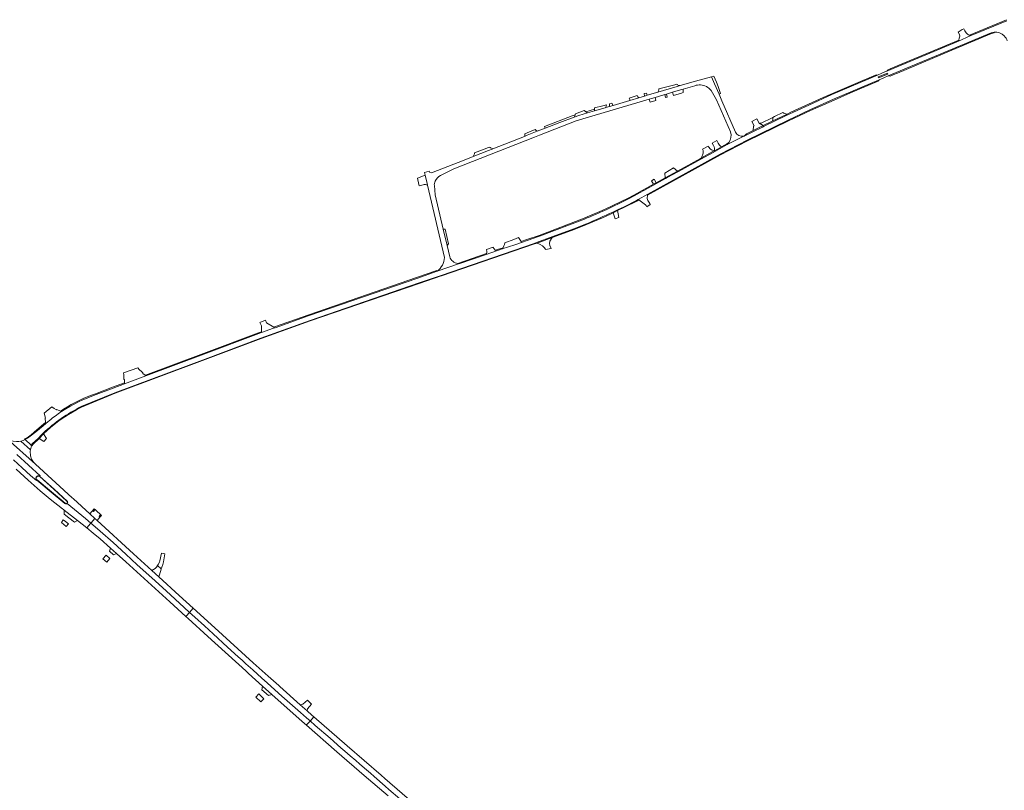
# Model space of a CAD drawing. Header units: metres. Extents: x 166325 to 190320, y 381923 to 404576.
# Tile 852 of 1056: x 175581 to 176187, y 399412 to 399886. Entities that reach past the tile are written whole.
import ezdxf

# ---------------------------------------------------------------- set-up
doc = ezdxf.new("R2010")
doc.units = ezdxf.units.M
for name, color, linetype, lineweight in [('B-WE-VH-VERHARDING_ASFALT-GV', 8, 'Continuous', 18), ('B-WE-VH-VERHARDING_BETON-GV', 8, 'Continuous', 18), ('B-WE-VH-VERHARDING_BETONSTRAATSTEEN-GV', 8, 'Continuous', 18), ('B-WE-VH-VERHARDING_FUNDERING_ZAND-GV', 8, 'Continuous', 18), ('B-WE-VH-VERHARDING_STRAATBAKSTEEN-GV', 8, 'Continuous', 18)]:
    doc.layers.add(name, color=color, linetype=linetype, lineweight=lineweight)

msp = doc.modelspace()

# ---------------------------------------------------------------- linework, layer by layer
at = {"layer": 'B-WE-VH-VERHARDING_ASFALT-GV', "flags": 128}
for points in [[(176188.398, 399885.208), (176167.971, 399876.8), (176166.189, 399875.992), (176165.724, 399875.781), (176158.577, 399872.54), (176114.519, 399854.088), (176114.45, 399854.059), (176111.586, 399852.846), (176108.898, 399851.708), (176080.672, 399839.71), (176066.582, 399833.33), (176052.222, 399826.66), (176039.244, 399820.303), (176038.18, 399819.782), (176032.282, 399816.894), (176031.294, 399816.41), (176026.782, 399814.2), (176026.688, 399814.18), (176016.462, 399809.031), (176016.372, 399808.95), (176007.775, 399804.199), (176000.312, 399800.074), (175986.908, 399792.667), (175986.181, 399792.265), (175979.626, 399788.643), (175978.57, 399788.059), (175959.302, 399777.41), (175955.766, 399775.598)], [(176188.398, 399885.208), (176167.971, 399876.8), (176166.189, 399875.992), (176165.724, 399875.781), (176158.577, 399872.54), (176114.519, 399854.088), (176114.45, 399854.059), (176111.586, 399852.846), (176108.898, 399851.708), (176080.672, 399839.71), (176066.582, 399833.33), (176052.222, 399826.66), (176039.244, 399820.303), (176038.18, 399819.782), (176032.282, 399816.894), (176031.294, 399816.41), (176026.782, 399814.2), (176026.688, 399814.18), (176016.462, 399809.031), (176016.372, 399808.95), (176007.775, 399804.199), (176000.312, 399800.074), (175986.908, 399792.667), (175986.181, 399792.265), (175979.626, 399788.643), (175978.57, 399788.059), (175959.302, 399777.41), (175955.766, 399775.598)], [(175946.116, 399767.433), (175948.978, 399768.79), (175953.096, 399770.797), (175960.61, 399774.59), (175961.8, 399775.248), (175967.564, 399778.433), (176012.131, 399803.06), (176028.652, 399811.79), (176053.491, 399823.82), (176067.312, 399830.28), (176081.86, 399836.83), (176109.914, 399848.872), (176112.765, 399850.071), (176115.508, 399851.224), (176178.831, 399877.75), (176180.506, 399878.114)], [(175946.116, 399767.433), (175948.978, 399768.79), (175953.096, 399770.797), (175960.61, 399774.59), (175961.8, 399775.248), (175967.564, 399778.433), (176012.131, 399803.06), (176028.652, 399811.79), (176053.491, 399823.82), (176067.312, 399830.28), (176081.86, 399836.83), (176109.914, 399848.872), (176112.765, 399850.071), (176115.508, 399851.224), (176178.831, 399877.75), (176180.506, 399878.114)], [(176021.482, 399816.668), (176013.24, 399835.806), (176011.43, 399840.009), (176008.728, 399846.284), (176006.863, 399850.614), (176006.822, 399850.71), (175996.87, 399848.04), (175987.496, 399845.274), (175985.606, 399844.716), (175973.893, 399841.26), (175967.274, 399839.307), (175965.503, 399838.785), (175962.02, 399837.757), (175956.502, 399836.129), (175946.324, 399833.126), (175944.106, 399832.472), (175941.83, 399831.801), (175941.413, 399831.678), (175934.81, 399829.73), (175930.553, 399828.474), (175925.252, 399826.91), (175922.363, 399825.85), (175913.452, 399822.58), (175904.558, 399819.079), (175899.663, 399817.153), (175893.535, 399814.741), (175891.78, 399814.05), (175872.445, 399806.44), (175871.879, 399806.217), (175869.652, 399805.34), (175860.165, 399801.606), (175854.821, 399799.502), (175834.67, 399791.57), (175833.601, 399791.89), (175833.301, 399792.66), (175830.391, 399791.77), (175830.773, 399790.137)], [(176021.482, 399816.668), (176013.24, 399835.806), (176011.43, 399840.009), (176008.728, 399846.284), (176006.863, 399850.614), (176006.822, 399850.71), (175996.87, 399848.04), (175987.496, 399845.274), (175985.606, 399844.716), (175973.893, 399841.26), (175967.274, 399839.307), (175965.503, 399838.785), (175962.02, 399837.757), (175956.502, 399836.129), (175946.324, 399833.126), (175944.106, 399832.472), (175941.83, 399831.801), (175941.413, 399831.678), (175934.81, 399829.73), (175930.553, 399828.474), (175925.252, 399826.91), (175922.363, 399825.85), (175913.452, 399822.58), (175904.558, 399819.079), (175899.663, 399817.153), (175893.535, 399814.741), (175891.78, 399814.05), (175872.445, 399806.44), (175871.879, 399806.217), (175869.652, 399805.34), (175860.165, 399801.606), (175854.821, 399799.502), (175834.67, 399791.57), (175833.601, 399791.89), (175833.301, 399792.66), (175830.391, 399791.77), (175830.773, 399790.137)], [(175840.232, 399789.87), (175848.281, 399794.11), (175898.013, 399813.583), (175901.081, 399814.784), (175919.841, 399822.13), (175923.552, 399823.5), (175927.671, 399824.8), (175968.518, 399836.912), (175969.818, 399837.297), (175972.116, 399837.978), (175976.928, 399839.405), (175978.038, 399839.734), (175979.148, 399840.063), (175982.738, 399841.127), (175987.711, 399842.602), (175989.3, 399843.073), (175996.541, 399845.22)], [(175840.232, 399789.87), (175848.281, 399794.11), (175898.013, 399813.583), (175901.081, 399814.784), (175919.841, 399822.13), (175923.552, 399823.5), (175927.671, 399824.8), (175968.518, 399836.912), (175969.818, 399837.297), (175972.116, 399837.978), (175976.928, 399839.405), (175978.038, 399839.734), (175979.148, 399840.063), (175982.738, 399841.127), (175987.711, 399842.602), (175989.3, 399843.073), (175996.541, 399845.22)], [(176006.55, 399842.24), (176009.812, 399836.45), (176018.501, 399816.757)], [(176006.55, 399842.24), (176009.812, 399836.45), (176018.501, 399816.757)], [(176017.471, 399810.168), (176016.462, 399809.031), (176026.688, 399814.18)], [(176017.471, 399810.168), (176016.462, 399809.031), (176026.688, 399814.18)], [(175830.773, 399790.137), (175831.958, 399785.07), (175832.197, 399784.048), (175842.612, 399739.51)], [(175830.773, 399790.137), (175831.958, 399785.07), (175832.197, 399784.048), (175842.612, 399739.51)], [(175845.881, 399740.04), (175844.258, 399746.943), (175841.889, 399757.018), (175836.951, 399778.02), (175836.399, 399783.867), (175836.371, 399784.161), (175836.464, 399784.981), (175836.657, 399785.784), (175836.922, 399786.497)], [(175845.881, 399740.04), (175844.258, 399746.943), (175841.889, 399757.018), (175836.951, 399778.02), (175836.399, 399783.867), (175836.371, 399784.161), (175836.464, 399784.981), (175836.657, 399785.784), (175836.922, 399786.497)], [(175619.276, 399647.787), (175640.002, 399656.37), (175695.4, 399677.03), (175729.802, 399689.95), (175759.971, 399700.81), (175827.002, 399723.91), (175840.569, 399728.559), (175897.732, 399748.15), (175899.111, 399748.661), (175909.307, 399752.438), (175922.241, 399757.23), (175929.841, 399760.3)], [(175928.701, 399763.17), (175901.072, 399752.63), (175893.411, 399750.016), (175890.019, 399748.858), (175885.824, 399747.426), (175878.173, 399744.815), (175876.411, 399744.214), (175874.661, 399743.617), (175868.161, 399741.399), (175852.11, 399735.921), (175851.958, 399735.903), (175838.144, 399731.07), (175825.611, 399726.63), (175759.412, 399703.83), (175738.426, 399696.316), (175737.576, 399696.012), (175730.13, 399693.347), (175728.491, 399692.76), (175694.651, 399680.03), (175658.963, 399666.704), (175645.876, 399661.817), (175638.84, 399659.19), (175628.54, 399655.21)], [(175928.701, 399763.17), (175901.072, 399752.63), (175893.411, 399750.016), (175890.019, 399748.858), (175885.824, 399747.426), (175878.173, 399744.815), (175876.411, 399744.214), (175874.661, 399743.617), (175868.161, 399741.399), (175852.11, 399735.921), (175851.958, 399735.903), (175838.144, 399731.07), (175825.611, 399726.63), (175759.412, 399703.83), (175738.426, 399696.316), (175737.576, 399696.012), (175730.13, 399693.347), (175728.491, 399692.76), (175694.651, 399680.03), (175658.963, 399666.704), (175645.876, 399661.817), (175638.84, 399659.19), (175628.54, 399655.21)], [(175838.144, 399731.07), (175851.958, 399735.903), (175850.868, 399735.894)], [(175838.144, 399731.07), (175851.958, 399735.903), (175850.868, 399735.894)], [(175607.221, 399644.767), (175605.963, 399643.923)], [(175598.843, 399638.551), (175597.435, 399637.333), (175595.846, 399635.958), (175592.415, 399633.066), (175588.802, 399630.265), (175586.237, 399628.365), (175584.8, 399627.555)], [(175598.843, 399638.551), (175597.435, 399637.333), (175595.846, 399635.958), (175592.415, 399633.066), (175588.802, 399630.265), (175586.237, 399628.365), (175584.8, 399627.555)], [(175584.8, 399627.555), (175588.613, 399624.064), (175589.424, 399625.121), (175592.956, 399628.508), (175594.412, 399629.985), (175595.898, 399631.43)], [(175584.8, 399627.555), (175588.613, 399624.064), (175589.424, 399625.121), (175592.956, 399628.508), (175594.412, 399629.985), (175595.898, 399631.43)], [(175579.652, 399618.331), (175594.073, 399605.189), (175593.845, 399604.915), (175602.631, 399596.968), (175610.612, 399589.71), (175610.845, 399589.416), (175610.961, 399589.035), (175610.877, 399588.6), (175610.691, 399588.294), (175621.916, 399578.929), (175625.189, 399576.088), (175625.558, 399576.513), (175627.462, 399578.701), (175627.702, 399578.976), (175624.56, 399581.942), (175614.606, 399591.033), (175614.359, 399591.258), (175613.817, 399591.752), (175591.247, 399612.326), (175573.823, 399628.053)], [(175579.652, 399618.331), (175594.073, 399605.189), (175593.845, 399604.915), (175602.631, 399596.968), (175610.612, 399589.71), (175610.845, 399589.416), (175610.961, 399589.035), (175610.877, 399588.6), (175610.691, 399588.294), (175621.916, 399578.929), (175625.189, 399576.088), (175625.558, 399576.513), (175627.462, 399578.701), (175627.702, 399578.976), (175624.56, 399581.942), (175614.606, 399591.033), (175614.359, 399591.258), (175613.817, 399591.752), (175591.247, 399612.326), (175573.823, 399628.053)], [(175577.662, 399615.009), (175583.07, 399610.092), (175588.195, 399605.517), (175591.834, 399602.325), (175592.003, 399602.603), (175591.732, 399602.891), (175591.553, 399603.212), (175591.456, 399603.59), (175591.43, 399603.967), (175591.573, 399604.392), (175591.774, 399604.708), (175592.077, 399605.006), (175592.398, 399605.162), (175592.811, 399605.257), (175593.184, 399605.239), (175593.536, 399605.132), (175593.845, 399604.915), (175594.073, 399605.189), (175579.652, 399618.331)], [(175577.662, 399615.009), (175583.07, 399610.092), (175588.195, 399605.517), (175591.834, 399602.325), (175592.003, 399602.603), (175591.732, 399602.891), (175591.553, 399603.212), (175591.456, 399603.59), (175591.43, 399603.967), (175591.573, 399604.392), (175591.774, 399604.708), (175592.077, 399605.006), (175592.398, 399605.162), (175592.811, 399605.257), (175593.184, 399605.239), (175593.536, 399605.132), (175593.845, 399604.915), (175594.073, 399605.189), (175579.652, 399618.331)], [(175579.273, 399609.255), (175586.713, 399602.542), (175594.117, 399595.981), (175600.191, 399590.965), (175607.736, 399585.026), (175608.313, 399584.571), (175608.555, 399584.381), (175608.877, 399584.128), (175617.015, 399577.732), (175622.718, 399573.25), (175622.907, 399573.467), (175624.807, 399575.65), (175625.189, 399576.088), (175621.916, 399578.929), (175610.691, 399588.294), (175610.359, 399588.062), (175609.998, 399587.96), (175609.562, 399588.035), (175609.26, 399588.224), (175600.847, 399595.249), (175592.003, 399602.603), (175591.834, 399602.325), (175588.195, 399605.517), (175583.07, 399610.092), (175577.662, 399615.009)], [(175579.273, 399609.255), (175586.713, 399602.542), (175594.117, 399595.981), (175600.191, 399590.965), (175607.736, 399585.026), (175608.313, 399584.571), (175608.555, 399584.381), (175608.877, 399584.128), (175617.015, 399577.732), (175622.718, 399573.25), (175622.907, 399573.467), (175624.807, 399575.65), (175625.189, 399576.088), (175621.916, 399578.929), (175610.691, 399588.294), (175610.359, 399588.062), (175609.998, 399587.96), (175609.562, 399588.035), (175609.26, 399588.224), (175600.847, 399595.249), (175592.003, 399602.603), (175591.834, 399602.325), (175588.195, 399605.517), (175583.07, 399610.092), (175577.662, 399615.009)], [(175837.941, 399391.354), (175805.963, 399419.126), (175803.634, 399421.152), (175782.74, 399439.258), (175762.311, 399457.039), (175762.07, 399456.766), (175760.154, 399454.595), (175760.048, 399454.475), (175763.181, 399451.744), (175772.248, 399443.81), (175778.92, 399438.017), (175781.367, 399435.872), (175784.625, 399433.023), (175788.019, 399430.137), (175790.368, 399428.05), (175793.518, 399425.332), (175797.115, 399422.267), (175799.404, 399420.239), (175806.191, 399414.371), (175808.402, 399412.401), (175815.094, 399406.608)], [(175837.941, 399391.354), (175805.963, 399419.126), (175803.634, 399421.152), (175782.74, 399439.258), (175762.311, 399457.039), (175762.07, 399456.766), (175760.154, 399454.595), (175760.048, 399454.475), (175763.181, 399451.744), (175772.248, 399443.81), (175778.92, 399438.017), (175781.367, 399435.872), (175784.625, 399433.023), (175788.019, 399430.137), (175790.368, 399428.05), (175793.518, 399425.332), (175797.115, 399422.267), (175799.404, 399420.239), (175806.191, 399414.371), (175808.402, 399412.401), (175815.094, 399406.608)], [(175815.094, 399406.608), (175808.402, 399412.401), (175806.191, 399414.371), (175799.404, 399420.239), (175797.115, 399422.267), (175793.518, 399425.332), (175790.368, 399428.05), (175788.019, 399430.137), (175784.625, 399433.023), (175781.367, 399435.872), (175778.92, 399438.017), (175772.248, 399443.81), (175763.181, 399451.744), (175760.048, 399454.475), (175759.945, 399454.357), (175758.048, 399452.209), (175757.782, 399451.907), (175776.465, 399435.572), (175793.325, 399420.997), (175807.92, 399408.381)], [(175815.094, 399406.608), (175808.402, 399412.401), (175806.191, 399414.371), (175799.404, 399420.239), (175797.115, 399422.267), (175793.518, 399425.332), (175790.368, 399428.05), (175788.019, 399430.137), (175784.625, 399433.023), (175781.367, 399435.872), (175778.92, 399438.017), (175772.248, 399443.81), (175763.181, 399451.744), (175760.048, 399454.475), (175759.945, 399454.357), (175758.048, 399452.209), (175757.782, 399451.907), (175776.465, 399435.572), (175793.325, 399420.997), (175807.92, 399408.381)]]:
    msp.add_lwpolyline(points, dxfattribs=at)
for points in [[(176165.561, 399876.177), (176165.393, 399876.241), (176164.802, 399876.522), (176164.249, 399876.872), (176163.742, 399877.287), (176163.291, 399877.761), (176162.9, 399878.287), (176162.576, 399878.856), (176162.324, 399879.46), (176162.223, 399879.785), (176162.004, 399880.2), (176160.881, 399879.68), (176158.479, 399878.217), (176159.252, 399876.707), (176159.4, 399875.575), (176159.132, 399874.457), (176158.795, 399873.295), (176158.577, 399872.54), (176165.724, 399875.781), (176166.189, 399875.992)], [(176165.561, 399876.177), (176165.393, 399876.241), (176164.802, 399876.522), (176164.249, 399876.872), (176163.742, 399877.287), (176163.291, 399877.761), (176162.9, 399878.287), (176162.576, 399878.856), (176162.324, 399879.46), (176162.223, 399879.785), (176162.004, 399880.2), (176160.881, 399879.68), (176158.479, 399878.217), (176159.252, 399876.707), (176159.4, 399875.575), (176159.132, 399874.457), (176158.795, 399873.295), (176158.577, 399872.54), (176165.724, 399875.781), (176166.189, 399875.992)], [(176115.152, 399852.349), (176109.541, 399850.041), (176109.323, 399850.604), (176114.9, 399852.936)], [(176115.152, 399852.349), (176109.541, 399850.041), (176109.323, 399850.604), (176114.9, 399852.936)], [(175582.07, 399626.609), (175580.842, 399626.424), (175580.058, 399626.391), (175579.501, 399626.368), (175577.391, 399626.577), (175575.282, 399627.112), (175573.823, 399628.053), (175591.247, 399612.326), (175589.912, 399613.622), (175588.716, 399615.491), (175588.124, 399617.577), (175587.931, 399620.333), (175588.141, 399621.164)], [(175582.07, 399626.609), (175580.842, 399626.424), (175580.058, 399626.391), (175579.501, 399626.368), (175577.391, 399626.577), (175575.282, 399627.112), (175573.823, 399628.053), (175591.247, 399612.326), (175589.912, 399613.622), (175588.716, 399615.491), (175588.124, 399617.577), (175587.931, 399620.333), (175588.141, 399621.164)], [(175584.8, 399627.555), (175583.601, 399627.006), (175582.191, 399626.627), (175582.07, 399626.609), (175588.141, 399621.164), (175588.772, 399623.659), (175588.521, 399623.944), (175588.613, 399624.064)], [(175584.8, 399627.555), (175583.601, 399627.006), (175582.191, 399626.627), (175582.07, 399626.609), (175588.141, 399621.164), (175588.772, 399623.659), (175588.521, 399623.944), (175588.613, 399624.064)], [(175629.001, 399577.749), (175627.702, 399578.976), (175627.462, 399578.701), (175625.558, 399576.513), (175625.189, 399576.088), (175626.396, 399575.041), (175630.992, 399571.101), (175638.842, 399564.155), (175646.639, 399557.008), (175653.783, 399550.505), (175662.603, 399542.432), (175671.444, 399534.41), (175682.614, 399524.241), (175685.878, 399521.252), (175685.985, 399521.371), (175687.944, 399523.535), (175688.19, 399523.807), (175679.482, 399531.699), (175667.021, 399543.134), (175662.725, 399547.088), (175651.444, 399557.185)], [(175629.001, 399577.749), (175627.702, 399578.976), (175627.462, 399578.701), (175625.558, 399576.513), (175625.189, 399576.088), (175626.396, 399575.041), (175630.992, 399571.101), (175638.842, 399564.155), (175646.639, 399557.008), (175653.783, 399550.505), (175662.603, 399542.432), (175671.444, 399534.41), (175682.614, 399524.241), (175685.878, 399521.252), (175685.985, 399521.371), (175687.944, 399523.535), (175688.19, 399523.807), (175679.482, 399531.699), (175667.021, 399543.134), (175662.725, 399547.088), (175651.444, 399557.185)], [(175625.189, 399576.088), (175624.807, 399575.65), (175622.907, 399573.467), (175622.718, 399573.25), (175622.768, 399573.211), (175626.626, 399570.031), (175630.895, 399566.461), (175637.219, 399560.815), (175641.074, 399557.42), (175646.618, 399552.386), (175673.723, 399527.801), (175683.644, 399518.785), (175683.837, 399518.998), (175685.773, 399521.137), (175685.878, 399521.252), (175682.614, 399524.241), (175671.444, 399534.41), (175662.603, 399542.432), (175653.783, 399550.505), (175646.639, 399557.008), (175638.842, 399564.155), (175630.992, 399571.101), (175626.396, 399575.041)], [(175625.189, 399576.088), (175624.807, 399575.65), (175622.907, 399573.467), (175622.718, 399573.25), (175622.768, 399573.211), (175626.626, 399570.031), (175630.895, 399566.461), (175637.219, 399560.815), (175641.074, 399557.42), (175646.618, 399552.386), (175673.723, 399527.801), (175683.644, 399518.785), (175683.837, 399518.998), (175685.773, 399521.137), (175685.878, 399521.252), (175682.614, 399524.241), (175671.444, 399534.41), (175662.603, 399542.432), (175653.783, 399550.505), (175646.639, 399557.008), (175638.842, 399564.155), (175630.992, 399571.101), (175626.396, 399575.041)], [(175688.19, 399523.807), (175687.944, 399523.535), (175685.985, 399521.371), (175685.878, 399521.252), (175689.189, 399518.22), (175695.072, 399512.913), (175700.344, 399508.035), (175709.307, 399499.92), (175715.783, 399493.989), (175718.212, 399491.784), (175720.561, 399489.638), (175724.708, 399485.872), (175730.354, 399480.799), (175733.631, 399477.834), (175736.02, 399475.649), (175742.615, 399469.756), (175754.144, 399459.612), (175757.875, 399456.368), (175760.048, 399454.475), (175760.154, 399454.595), (175762.07, 399456.766), (175762.311, 399457.039), (175761.128, 399458.069), (175758.222, 399460.658), (175753.961, 399464.454), (175741.456, 399475.596), (175740.782, 399476.196), (175734.232, 399482.062), (175725.101, 399490.24), (175701.49, 399511.754)], [(175688.19, 399523.807), (175687.944, 399523.535), (175685.985, 399521.371), (175685.878, 399521.252), (175689.189, 399518.22), (175695.072, 399512.913), (175700.344, 399508.035), (175709.307, 399499.92), (175715.783, 399493.989), (175718.212, 399491.784), (175720.561, 399489.638), (175724.708, 399485.872), (175730.354, 399480.799), (175733.631, 399477.834), (175736.02, 399475.649), (175742.615, 399469.756), (175754.144, 399459.612), (175757.875, 399456.368), (175760.048, 399454.475), (175760.154, 399454.595), (175762.07, 399456.766), (175762.311, 399457.039), (175761.128, 399458.069), (175758.222, 399460.658), (175753.961, 399464.454), (175741.456, 399475.596), (175740.782, 399476.196), (175734.232, 399482.062), (175725.101, 399490.24), (175701.49, 399511.754)], [(175685.878, 399521.252), (175685.773, 399521.137), (175683.837, 399518.998), (175683.644, 399518.785), (175685.002, 399517.55), (175697.178, 399506.485), (175720.465, 399485.232), (175722.102, 399483.735), (175730.703, 399475.87), (175736.503, 399470.72), (175755.128, 399454.228), (175757.782, 399451.907), (175758.048, 399452.209), (175759.945, 399454.357), (175760.048, 399454.475), (175757.875, 399456.368), (175754.144, 399459.612), (175742.615, 399469.756), (175736.02, 399475.649), (175733.631, 399477.834), (175730.354, 399480.799), (175724.708, 399485.872), (175720.561, 399489.638), (175718.212, 399491.784), (175715.783, 399493.989), (175709.307, 399499.92), (175700.344, 399508.035), (175695.072, 399512.913), (175689.189, 399518.22)], [(175685.878, 399521.252), (175685.773, 399521.137), (175683.837, 399518.998), (175683.644, 399518.785), (175685.002, 399517.55), (175697.178, 399506.485), (175720.465, 399485.232), (175722.102, 399483.735), (175730.703, 399475.87), (175736.503, 399470.72), (175755.128, 399454.228), (175757.782, 399451.907), (175758.048, 399452.209), (175759.945, 399454.357), (175760.048, 399454.475), (175757.875, 399456.368), (175754.144, 399459.612), (175742.615, 399469.756), (175736.02, 399475.649), (175733.631, 399477.834), (175730.354, 399480.799), (175724.708, 399485.872), (175720.561, 399489.638), (175718.212, 399491.784), (175715.783, 399493.989), (175709.307, 399499.92), (175700.344, 399508.035), (175695.072, 399512.913), (175689.189, 399518.22)]]:
    msp.add_lwpolyline(points, close=True, dxfattribs=at)
at = {"layer": 'B-WE-VH-VERHARDING_ASFALT-GV'}
for points in [[(176180.506, 399878.114, -0.2308814), (176186.811, 399875.802)], [(176180.506, 399878.114, -0.2308814), (176186.811, 399875.802)], [(176186.811, 399875.802, -0.1172273), (176188.609, 399872.752)], [(176186.811, 399875.802, -0.1172273), (176188.609, 399872.752)], [(175996.541, 399845.22, -0.0979758), (176000, 399845.687)], [(175996.541, 399845.22, -0.0979758), (176000, 399845.687)], [(176000, 399845.687, -0.215146), (176006.55, 399842.24)], [(176000, 399845.687, -0.215146), (176006.55, 399842.24)], [(176018.501, 399816.757, -0.2385624), (176017.471, 399810.168)], [(176018.501, 399816.757, -0.2385624), (176017.471, 399810.168)], [(176026.688, 399814.18, -0.3322503), (176021.482, 399816.668)], [(176026.688, 399814.18, -0.3322503), (176021.482, 399816.668)], [(175836.922, 399786.497, -0.1833001), (175840.232, 399789.87)], [(175836.922, 399786.497, -0.1833001), (175840.232, 399789.87)], [(175955.766, 399775.598, -0.0217394), (175928.701, 399763.17)], [(175955.766, 399775.598, -0.0217394), (175928.701, 399763.17)], [(175929.841, 399760.3, 0.0125769), (175946.116, 399767.433)], [(175842.612, 399739.51, -0.2189426), (175838.144, 399731.07)], [(175842.612, 399739.51, -0.2189426), (175838.144, 399731.07)], [(175850.868, 399735.894, -0.3128208), (175845.881, 399740.04)], [(175850.868, 399735.894, -0.3128208), (175845.881, 399740.04)], [(175628.54, 399655.21, 0.0636573), (175607.221, 399644.767)], [(175628.54, 399655.21, 0.0636573), (175607.221, 399644.767)], [(175595.898, 399631.43, -0.0749744), (175619.276, 399647.787)], [(175605.963, 399643.923, 0.0238586), (175598.843, 399638.551)], [(175605.963, 399643.923, 0.0238586), (175598.843, 399638.551)]]:
    msp.add_lwpolyline(points, format="xyb", dxfattribs=at)
at = {"layer": 'B-WE-VH-VERHARDING_BETON-GV', "flags": 128}
msp.add_lwpolyline([(175610.562, 399588.391), (175610.724, 399588.688), (175610.759, 399589.038), (175610.675, 399589.306), (175610.452, 399589.563), (175602.352, 399596.983), (175593.774, 399604.784), (175593.472, 399604.958), (175593.107, 399605.087), (175592.838, 399605.081), (175592.437, 399604.991), (175592.166, 399604.834), (175591.903, 399604.59), (175591.739, 399604.316), (175591.63, 399603.96), (175591.631, 399603.629), (175591.711, 399603.286), (175591.884, 399602.98), (175592.145, 399602.732), (175600.912, 399595.402), (175609.403, 399588.329), (175609.69, 399588.159), (175609.991, 399588.114), (175610.307, 399588.201)], close=True, dxfattribs=at)
msp.add_lwpolyline([(175610.562, 399588.391), (175610.724, 399588.688), (175610.759, 399589.038), (175610.675, 399589.306), (175610.452, 399589.563), (175602.352, 399596.983), (175593.774, 399604.784), (175593.472, 399604.958), (175593.107, 399605.087), (175592.838, 399605.081), (175592.437, 399604.991), (175592.166, 399604.834), (175591.903, 399604.59), (175591.739, 399604.316), (175591.63, 399603.96), (175591.631, 399603.629), (175591.711, 399603.286), (175591.884, 399602.98), (175592.145, 399602.732), (175600.912, 399595.402), (175609.403, 399588.329), (175609.69, 399588.159), (175609.991, 399588.114), (175610.307, 399588.201)], close=True, dxfattribs=at)
at = {"layer": 'B-WE-VH-VERHARDING_BETONSTRAATSTEEN-GV', "flags": 128}
for points in [[(176188.224, 399885.813), (176167.797, 399877.405), (176165.393, 399876.241), (176165.561, 399876.177), (176166.189, 399875.992), (176167.971, 399876.8), (176188.398, 399885.208)], [(176188.224, 399885.813), (176167.797, 399877.405), (176165.393, 399876.241), (176165.561, 399876.177), (176166.189, 399875.992), (176167.971, 399876.8), (176188.398, 399885.208)], [(176158.41, 399868.641), (176178.862, 399877.271), (176180.582, 399877.808), (176180.506, 399878.114), (176178.831, 399877.75), (176115.508, 399851.224), (176115.615, 399851.262)], [(176158.41, 399868.641), (176178.862, 399877.271), (176180.582, 399877.808), (176180.506, 399878.114), (176178.831, 399877.75), (176115.508, 399851.224), (176115.615, 399851.262)], [(176114.519, 399854.088), (176158.577, 399872.54)], [(176114.519, 399854.088), (176158.577, 399872.54)], [(176158.577, 399872.54), (176158.795, 399873.295), (176119.579, 399856.759), (176118.022, 399856.105), (176115.158, 399854.937), (176114.994, 399854.59)], [(176158.577, 399872.54), (176158.795, 399873.295), (176119.579, 399856.759), (176118.022, 399856.105), (176115.158, 399854.937), (176114.994, 399854.59)], [(176116.28, 399851.243), (176116.636, 399851.077), (176118.924, 399852.081), (176121.138, 399853.011), (176158.41, 399868.641)], [(176116.28, 399851.243), (176116.636, 399851.077), (176118.924, 399852.081), (176121.138, 399853.011), (176158.41, 399868.641)], [(176010.823, 399809.886), (176010.007, 399811.419), (176007.263, 399809.958), (176008.057, 399808.465)], [(176010.823, 399809.886), (176010.007, 399811.419), (176007.263, 399809.958), (176008.057, 399808.465)], [(176008.565, 399805.208), (176012.935, 399807.623)], [(176008.565, 399805.208), (176012.935, 399807.623)], [(175978.57, 399788.059), (175979.626, 399788.643), (175986.181, 399792.265), (175985.927, 399792.697), (175978.386, 399788.511), (175972.79, 399785.404), (175971.212, 399784.539), (175959.048, 399777.872), (175955.578, 399776.114), (175950.901, 399773.76), (175946.189, 399771.478), (175941.442, 399769.268), (175936.662, 399767.131), (175931.85, 399765.067), (175928.513, 399763.686), (175900.884, 399753.146), (175893.223, 399750.532), (175889.74, 399749.29), (175890.019, 399748.858), (175893.411, 399750.016), (175901.072, 399752.63), (175928.701, 399763.17)], [(175978.57, 399788.059), (175979.626, 399788.643), (175986.181, 399792.265), (175985.927, 399792.697), (175978.386, 399788.511), (175972.79, 399785.404), (175971.212, 399784.539), (175959.048, 399777.872), (175955.578, 399776.114), (175950.901, 399773.76), (175946.189, 399771.478), (175941.442, 399769.268), (175936.662, 399767.131), (175931.85, 399765.067), (175928.513, 399763.686), (175900.884, 399753.146), (175893.223, 399750.532), (175889.74, 399749.29), (175890.019, 399748.858), (175893.411, 399750.016), (175901.072, 399752.63), (175928.701, 399763.17)], [(175955.766, 399775.598), (175959.302, 399777.41), (175978.57, 399788.059)], [(175955.766, 399775.598), (175959.302, 399777.41), (175978.57, 399788.059)], [(175600.344, 399634.917), (175602.481, 399636.673), (175604.668, 399638.367), (175606.904, 399639.997), (175609.185, 399641.562), (175611.511, 399643.06), (175613.879, 399644.49), (175616.288, 399645.851), (175618.735, 399647.142), (175619.432, 399647.494), (175640.158, 399656.077), (175695.556, 399676.737), (175729.958, 399689.657), (175760.127, 399700.517), (175827.158, 399723.617), (175840.669, 399728.247), (175840.724, 399728.266), (175897.888, 399747.857), (175899.571, 399748.448), (175908.848, 399751.76), (175909.485, 399752.001), (175922.419, 399756.793), (175930.019, 399759.863), (175934.926, 399761.911), (175939.802, 399764.033), (175944.646, 399766.228), (175946.271, 399766.985), (175949.047, 399768.353), (175953.337, 399770.491), (175960.851, 399774.284), (175962.152, 399774.985), (175961.8, 399775.248), (175960.61, 399774.59), (175953.096, 399770.797), (175948.978, 399768.79), (175946.116, 399767.433)], [(175600.344, 399634.917), (175602.481, 399636.673), (175604.668, 399638.367), (175606.904, 399639.997), (175609.185, 399641.562), (175611.511, 399643.06), (175613.879, 399644.49), (175616.288, 399645.851), (175618.735, 399647.142), (175619.432, 399647.494), (175640.158, 399656.077), (175695.556, 399676.737), (175729.958, 399689.657), (175760.127, 399700.517), (175827.158, 399723.617), (175840.669, 399728.247), (175840.724, 399728.266), (175897.888, 399747.857), (175899.571, 399748.448), (175908.848, 399751.76), (175909.485, 399752.001), (175922.419, 399756.793), (175930.019, 399759.863), (175934.926, 399761.911), (175939.802, 399764.033), (175944.646, 399766.228), (175946.271, 399766.985), (175949.047, 399768.353), (175953.337, 399770.491), (175960.851, 399774.284), (175962.152, 399774.985), (175961.8, 399775.248), (175960.61, 399774.59), (175953.096, 399770.797), (175948.978, 399768.79), (175946.116, 399767.433)], [(175929.841, 399760.3), (175922.241, 399757.23), (175909.307, 399752.438), (175899.111, 399748.661), (175897.732, 399748.15), (175840.569, 399728.559), (175827.002, 399723.91), (175759.971, 399700.81), (175729.802, 399689.95), (175695.4, 399677.03), (175640.002, 399656.37), (175619.276, 399647.787)], [(175929.841, 399760.3), (175922.241, 399757.23), (175909.307, 399752.438), (175899.111, 399748.661), (175897.732, 399748.15), (175840.569, 399728.559), (175827.002, 399723.91), (175759.971, 399700.81), (175729.802, 399689.95), (175695.4, 399677.03), (175640.002, 399656.37), (175619.276, 399647.787)], [(175645.876, 399661.817), (175645.859, 399662.45), (175638.463, 399659.688), (175628.163, 399655.708), (175625.586, 399654.788), (175623.037, 399653.793), (175620.518, 399652.724), (175618.032, 399651.581), (175615.58, 399650.367), (175613.165, 399649.081), (175610.788, 399647.725), (175608.452, 399646.301), (175606.479, 399645.033), (175606.853, 399644.839), (175607.221, 399644.767)], [(175645.876, 399661.817), (175645.859, 399662.45), (175638.463, 399659.688), (175628.163, 399655.708), (175625.586, 399654.788), (175623.037, 399653.793), (175620.518, 399652.724), (175618.032, 399651.581), (175615.58, 399650.367), (175613.165, 399649.081), (175610.788, 399647.725), (175608.452, 399646.301), (175606.479, 399645.033), (175606.853, 399644.839), (175607.221, 399644.767)], [(175628.54, 399655.21), (175638.84, 399659.19), (175645.876, 399661.817)], [(175628.54, 399655.21), (175638.84, 399659.19), (175645.876, 399661.817)], [(175607.221, 399644.767), (175606.853, 399644.839), (175606.479, 399645.033), (175604.297, 399646.102), (175604.02, 399645.878), (175602.606, 399646.718), (175601.228, 399647.688), (175596.406, 399643.83), (175597.301, 399640.778), (175597.098, 399640.634), (175597.325, 399638.009), (175597.435, 399637.333), (175598.843, 399638.551)], [(175607.221, 399644.767), (175606.853, 399644.839), (175606.479, 399645.033), (175604.297, 399646.102), (175604.02, 399645.878), (175602.606, 399646.718), (175601.228, 399647.688), (175596.406, 399643.83), (175597.301, 399640.778), (175597.098, 399640.634), (175597.325, 399638.009), (175597.435, 399637.333), (175598.843, 399638.551)], [(175605.963, 399643.923), (175607.221, 399644.767)], [(175605.963, 399643.923), (175607.221, 399644.767)], [(175595.898, 399631.43), (175594.412, 399629.985), (175592.956, 399628.508), (175589.424, 399625.121), (175588.613, 399624.064), (175588.521, 399623.944), (175588.772, 399623.659), (175588.845, 399623.626), (175589.693, 399624.767), (175593.334, 399628.274), (175596.109, 399631.104), (175596.226, 399631.222), (175598.258, 399633.099), (175600.344, 399634.917)], [(175595.898, 399631.43), (175594.412, 399629.985), (175592.956, 399628.508), (175589.424, 399625.121), (175588.613, 399624.064), (175588.521, 399623.944), (175588.772, 399623.659), (175588.845, 399623.626), (175589.693, 399624.767), (175593.334, 399628.274), (175596.109, 399631.104), (175596.226, 399631.222), (175598.258, 399633.099), (175600.344, 399634.917)]]:
    msp.add_lwpolyline(points, dxfattribs=at)
for points in [[(176010.921, 399844.622), (176009.872, 399847.376), (176008.226, 399851.104), (176006.822, 399850.71), (176006.863, 399850.614), (176008.728, 399846.284), (176011.43, 399840.009), (176012.324, 399840.388)], [(176010.921, 399844.622), (176009.872, 399847.376), (176008.226, 399851.104), (176006.822, 399850.71), (176006.863, 399850.614), (176008.728, 399846.284), (176011.43, 399840.009), (176012.324, 399840.388)], [(176039.244, 399820.303), (176052.222, 399826.66), (176066.582, 399833.33), (176080.672, 399839.71), (176108.898, 399851.708), (176107.978, 399851.876), (176095.483, 399846.584), (176075.534, 399838.043), (176055.601, 399828.856), (176053.371, 399827.79), (176044.142, 399823.377), (176038.547, 399820.702), (176032.375, 399817.724), (176028.223, 399815.627), (176026.782, 399814.2), (176031.294, 399816.41), (176032.282, 399816.894), (176038.18, 399819.782)], [(176039.244, 399820.303), (176052.222, 399826.66), (176066.582, 399833.33), (176080.672, 399839.71), (176108.898, 399851.708), (176107.978, 399851.876), (176095.483, 399846.584), (176075.534, 399838.043), (176055.601, 399828.856), (176053.371, 399827.79), (176044.142, 399823.377), (176038.547, 399820.702), (176032.375, 399817.724), (176028.223, 399815.627), (176026.782, 399814.2), (176031.294, 399816.41), (176032.282, 399816.894), (176038.18, 399819.782)], [(176115.152, 399852.349), (176114.9, 399852.936), (176109.323, 399850.604), (176109.541, 399850.041)], [(176012.378, 399802.631), (176028.899, 399811.361), (176053.738, 399823.391), (176067.559, 399829.851), (176082.107, 399836.401), (176092.252, 399840.864), (176102.993, 399845.419), (176109.596, 399848.291), (176109.914, 399848.872), (176081.86, 399836.83), (176067.312, 399830.28), (176053.491, 399823.82), (176028.652, 399811.79), (176012.131, 399803.06), (175967.564, 399778.433), (175967.484, 399777.795)], [(176012.378, 399802.631), (176028.899, 399811.361), (176053.738, 399823.391), (176067.559, 399829.851), (176082.107, 399836.401), (176092.252, 399840.864), (176102.993, 399845.419), (176109.596, 399848.291), (176109.914, 399848.872), (176081.86, 399836.83), (176067.312, 399830.28), (176053.491, 399823.82), (176028.652, 399811.79), (176012.131, 399803.06), (175967.564, 399778.433), (175967.484, 399777.795)], [(175985.606, 399844.716), (175987.496, 399845.274), (175987.043, 399845.303), (175986.602, 399845.412), (175986.186, 399845.596), (175985.81, 399845.85), (175985.551, 399846.091), (175984.244, 399845.751), (175974.39, 399843.358), (175974.398, 399842.65), (175974.399, 399842.515), (175973.893, 399841.26)], [(175985.606, 399844.716), (175987.496, 399845.274), (175987.043, 399845.303), (175986.602, 399845.412), (175986.186, 399845.596), (175985.81, 399845.85), (175985.551, 399846.091), (175984.244, 399845.751), (175974.39, 399843.358), (175974.398, 399842.65), (175974.399, 399842.515), (175973.893, 399841.26)], [(175983.358, 399839.27), (175988.328, 399840.7), (175989.3, 399840.98), (175989.3, 399843.073), (175987.711, 399842.602), (175982.738, 399841.127)], [(175983.358, 399839.27), (175988.328, 399840.7), (175989.3, 399840.98), (175989.3, 399843.073), (175987.711, 399842.602), (175982.738, 399841.127)], [(175962.02, 399837.757), (175961.484, 399838.326), (175961.081, 399839.127), (175956.241, 399837.608), (175956.495, 399836.693), (175956.502, 399836.129)], [(175962.02, 399837.757), (175961.484, 399838.326), (175961.081, 399839.127), (175956.241, 399837.608), (175956.495, 399836.693), (175956.502, 399836.129)], [(175966.896, 399840.712), (175965.367, 399840.308), (175965.503, 399838.785), (175967.274, 399839.307)], [(175966.896, 399840.712), (175965.367, 399840.308), (175965.503, 399838.785), (175967.274, 399839.307)], [(175972.116, 399837.978), (175969.818, 399837.297), (175968.518, 399836.912), (175969.054, 399834.996), (175972.629, 399836.183)], [(175972.116, 399837.978), (175969.818, 399837.297), (175968.518, 399836.912), (175969.054, 399834.996), (175972.629, 399836.183)], [(175978.503, 399837.873), (175979.629, 399838.197), (175979.148, 399840.063), (175978.038, 399839.734)], [(175978.503, 399837.873), (175979.629, 399838.197), (175979.148, 399840.063), (175978.038, 399839.734)], [(175934.915, 399830.764), (175934.932, 399830.65), (175934.81, 399829.73), (175941.413, 399831.678), (175941.83, 399831.801), (175942.222, 399833.454), (175939.951, 399832.828), (175934.789, 399831.605)], [(175934.915, 399830.764), (175934.932, 399830.65), (175934.81, 399829.73), (175941.413, 399831.678), (175941.83, 399831.801), (175942.222, 399833.454), (175939.951, 399832.828), (175934.789, 399831.605)], [(175945.582, 399834.553), (175944.033, 399833.954), (175944.106, 399832.472), (175946.324, 399833.126)], [(175945.582, 399834.553), (175944.033, 399833.954), (175944.106, 399832.472), (175946.324, 399833.126)], [(175930.553, 399828.474), (175929.446, 399829.149), (175929.282, 399829.249), (175928.579, 399830.01), (175923.127, 399827.997), (175922.967, 399827.235), (175922.949, 399827.151), (175922.363, 399825.85), (175925.252, 399826.91)], [(175930.553, 399828.474), (175929.446, 399829.149), (175929.282, 399829.249), (175928.579, 399830.01), (175923.127, 399827.997), (175922.967, 399827.235), (175922.949, 399827.151), (175922.363, 399825.85), (175925.252, 399826.91)], [(176044.142, 399823.377), (176044.343, 399823.782), (176044.487, 399824.246), (176044.554, 399824.727), (176044.54, 399825.212), (176044.447, 399825.689), (176044.115, 399825.53), (176037.238, 399822.241), (176037.022, 399822.173), (176036.796, 399822.185), (176036.605, 399822.262), (176036.714, 399822.052), (176036.437, 399821.909), (176038.547, 399820.702)], [(176044.142, 399823.377), (176044.343, 399823.782), (176044.487, 399824.246), (176044.554, 399824.727), (176044.54, 399825.212), (176044.447, 399825.689), (176044.115, 399825.53), (176037.238, 399822.241), (176037.022, 399822.173), (176036.796, 399822.185), (176036.605, 399822.262), (176036.714, 399822.052), (176036.437, 399821.909), (176038.547, 399820.702)], [(176053.371, 399827.79), (176053.256, 399827.798), (176052.562, 399827.892), (176051.883, 399828.065), (176051.229, 399828.313), (176050.607, 399828.635), (176045.529, 399826.207), (176044.447, 399825.689), (176044.54, 399825.212), (176044.554, 399824.727), (176044.487, 399824.246), (176044.343, 399823.782), (176044.142, 399823.377)], [(176053.371, 399827.79), (176053.256, 399827.798), (176052.562, 399827.892), (176051.883, 399828.065), (176051.229, 399828.313), (176050.607, 399828.635), (176045.529, 399826.207), (176044.447, 399825.689), (176044.54, 399825.212), (176044.554, 399824.727), (176044.487, 399824.246), (176044.343, 399823.782), (176044.142, 399823.377)], [(176038.547, 399820.702), (176036.437, 399821.909), (176036.205, 399821.789), (176034.688, 399824.724), (176031.606, 399823.283), (176032.946, 399820.475), (176032.672, 399820.344), (176032.375, 399817.724)], [(176038.547, 399820.702), (176036.437, 399821.909), (176036.205, 399821.789), (176034.688, 399824.724), (176031.606, 399823.283), (176032.946, 399820.475), (176032.672, 399820.344), (176032.375, 399817.724)], [(175899.663, 399817.153), (175898.748, 399817.905), (175898.31, 399818.264), (175893.366, 399816.143), (175892.015, 399815.621), (175892.054, 399815.279), (175892.039, 399814.888), (175891.947, 399814.457), (175891.78, 399814.05), (175893.535, 399814.741)], [(175899.663, 399817.153), (175898.748, 399817.905), (175898.31, 399818.264), (175893.366, 399816.143), (175892.015, 399815.621), (175892.054, 399815.279), (175892.039, 399814.888), (175891.947, 399814.457), (175891.78, 399814.05), (175893.535, 399814.741)], [(175860.165, 399801.606), (175869.652, 399805.34), (175871.879, 399806.217), (175872.445, 399806.44), (175871.993, 399806.569), (175871.553, 399806.737), (175871.128, 399806.94), (175870.994, 399807.019), (175870.723, 399807.179), (175870.339, 399807.451), (175869.143, 399806.972), (175867.633, 399806.367), (175861.065, 399803.88), (175861.051, 399803.526), (175861.036, 399803.392), (175860.928, 399802.899), (175860.743, 399802.429), (175860.487, 399801.995)], [(175860.165, 399801.606), (175869.652, 399805.34), (175871.879, 399806.217), (175872.445, 399806.44), (175871.993, 399806.569), (175871.553, 399806.737), (175871.128, 399806.94), (175870.994, 399807.019), (175870.723, 399807.179), (175870.339, 399807.451), (175869.143, 399806.972), (175867.633, 399806.367), (175861.065, 399803.88), (175861.051, 399803.526), (175861.036, 399803.392), (175860.928, 399802.899), (175860.743, 399802.429), (175860.487, 399801.995)], [(176008.565, 399805.208), (176007.55, 399804.647), (176000.566, 399800.787), (176000.087, 399800.522), (175985.927, 399792.697), (175986.181, 399792.265), (175986.908, 399792.667), (176000.312, 399800.074), (176007.775, 399804.199), (176016.372, 399808.95), (176016.462, 399809.031), (176017.471, 399810.168), (176016.147, 399809.398), (176012.935, 399807.623)], [(176008.565, 399805.208), (176007.55, 399804.647), (176000.566, 399800.787), (176000.087, 399800.522), (175985.927, 399792.697), (175986.181, 399792.265), (175986.908, 399792.667), (176000.312, 399800.074), (176007.775, 399804.199), (176016.372, 399808.95), (176016.462, 399809.031), (176017.471, 399810.168), (176016.147, 399809.398), (176012.935, 399807.623)], [(176007.55, 399804.647), (176008.565, 399805.208), (176007.943, 399805.345), (176007.342, 399805.558), (176006.772, 399805.845), (176006.243, 399806.2), (176005.763, 399806.619), (176005.339, 399807.095), (176004.978, 399807.62), (176004.78, 399807.983), (176001.316, 399806.265), (176001.487, 399805.839), (176001.629, 399805.295), (176001.691, 399804.737), (176001.674, 399804.176), (176001.577, 399803.623), (176000.566, 399800.787)], [(176007.55, 399804.647), (176008.565, 399805.208), (176007.943, 399805.345), (176007.342, 399805.558), (176006.772, 399805.845), (176006.243, 399806.2), (176005.763, 399806.619), (176005.339, 399807.095), (176004.978, 399807.62), (176004.78, 399807.983), (176001.316, 399806.265), (176001.487, 399805.839), (176001.629, 399805.295), (176001.691, 399804.737), (176001.674, 399804.176), (176001.577, 399803.623), (176000.566, 399800.787)], [(175985.927, 399792.697), (175983.393, 399794.676), (175977.997, 399791.504), (175978.386, 399788.511)], [(175985.927, 399792.697), (175983.393, 399794.676), (175977.997, 399791.504), (175978.386, 399788.511)], [(175830.773, 399790.137), (175825.985, 399788.341), (175826.778, 399784.519), (175826.961, 399783.541), (175829.546, 399784.319), (175830.09, 399784.383), (175830.717, 399784.381), (175830.983, 399784.356), (175831.6, 399784.241), (175832.197, 399784.048), (175831.958, 399785.07)], [(175830.773, 399790.137), (175825.985, 399788.341), (175826.778, 399784.519), (175826.961, 399783.541), (175829.546, 399784.319), (175830.09, 399784.383), (175830.717, 399784.381), (175830.983, 399784.356), (175831.6, 399784.241), (175832.197, 399784.048), (175831.958, 399785.07)], [(175967.231, 399775.775), (175967.484, 399777.795), (175967.564, 399778.433), (175961.8, 399775.248), (175962.152, 399774.985), (175966.271, 399771.901), (175966.555, 399771.459), (175967.063, 399770.669), (175969.173, 399772.229), (175968.812, 399772.78), (175967.658, 399774.542)], [(175967.231, 399775.775), (175967.484, 399777.795), (175967.564, 399778.433), (175961.8, 399775.248), (175962.152, 399774.985), (175966.271, 399771.901), (175966.555, 399771.459), (175967.063, 399770.669), (175969.173, 399772.229), (175968.812, 399772.78), (175967.658, 399774.542)], [(175949.872, 399764.069), (175949.349, 399766.428), (175949.047, 399768.353), (175946.271, 399766.985), (175947.552, 399763.287)], [(175949.872, 399764.069), (175949.349, 399766.428), (175949.047, 399768.353), (175946.271, 399766.985), (175947.552, 399763.287)], [(175843.088, 399756.934), (175842.732, 399756.959), (175841.889, 399757.018), (175844.258, 399746.943), (175845.126, 399747.945)], [(175843.088, 399756.934), (175842.732, 399756.959), (175841.889, 399757.018), (175844.258, 399746.943), (175845.126, 399747.945)], [(175885.824, 399747.426), (175890.019, 399748.858), (175889.74, 399749.29), (175888.528, 399751.171), (175888.144, 399751.766), (175885.215, 399750.669), (175879.695, 399748.628), (175879.447, 399747.626), (175879.109, 399746.651), (175878.683, 399745.712), (175878.602, 399745.568), (175878.173, 399744.815)], [(175885.824, 399747.426), (175890.019, 399748.858), (175889.74, 399749.29), (175888.528, 399751.171), (175888.144, 399751.766), (175885.215, 399750.669), (175879.695, 399748.628), (175879.447, 399747.626), (175879.109, 399746.651), (175878.683, 399745.712), (175878.602, 399745.568), (175878.173, 399744.815)], [(175907.409, 399749.634), (175908.848, 399751.76), (175899.571, 399748.448), (175901.477, 399747.568), (175902.84, 399746.624), (175903.966, 399745.667), (175904.686, 399744.572), (175904.807, 399744.387), (175908.279, 399744.979), (175907.348, 399746.919), (175907.106, 399748.217)], [(175907.409, 399749.634), (175908.848, 399751.76), (175899.571, 399748.448), (175901.477, 399747.568), (175902.84, 399746.624), (175903.966, 399745.667), (175904.686, 399744.572), (175904.807, 399744.387), (175908.279, 399744.979), (175907.348, 399746.919), (175907.106, 399748.217)], [(175868.161, 399741.399), (175868.493, 399741.89), (175868.526, 399742.023), (175850.868, 399735.894), (175851.958, 399735.903), (175852.11, 399735.921)], [(175868.161, 399741.399), (175868.493, 399741.89), (175868.526, 399742.023), (175850.868, 399735.894), (175851.958, 399735.903), (175852.11, 399735.921)], [(175868.161, 399741.399), (175874.661, 399743.617), (175874.366, 399743.762), (175874.086, 399743.932), (175873.964, 399744.02), (175873.821, 399744.124), (175873.573, 399744.338), (175873.343, 399744.572), (175873.135, 399744.825), (175872.948, 399745.094), (175872.785, 399745.378), (175872.646, 399745.675), (175872.532, 399745.982), (175868.519, 399744.535), (175868.74, 399743.262), (175868.69, 399742.68), (175868.526, 399742.023), (175868.493, 399741.89)], [(175868.161, 399741.399), (175874.661, 399743.617), (175874.366, 399743.762), (175874.086, 399743.932), (175873.964, 399744.02), (175873.821, 399744.124), (175873.573, 399744.338), (175873.343, 399744.572), (175873.135, 399744.825), (175872.948, 399745.094), (175872.785, 399745.378), (175872.646, 399745.675), (175872.532, 399745.982), (175868.519, 399744.535), (175868.74, 399743.262), (175868.69, 399742.68), (175868.526, 399742.023), (175868.493, 399741.89)], [(175874.661, 399743.617), (175876.411, 399744.214), (175878.173, 399744.815), (175878.602, 399745.568), (175875.177, 399744.425), (175873.964, 399744.02), (175874.086, 399743.932), (175874.366, 399743.762)], [(175874.661, 399743.617), (175876.411, 399744.214), (175878.173, 399744.815), (175878.602, 399745.568), (175875.177, 399744.425), (175873.964, 399744.02), (175874.086, 399743.932), (175874.366, 399743.762)], [(175759.412, 399703.83), (175825.611, 399726.63), (175838.144, 399731.07), (175838.004, 399731.593), (175825.471, 399727.153), (175759.272, 399704.353), (175738.206, 399696.954), (175737.684, 399696.764), (175738.426, 399696.316)], [(175759.412, 399703.83), (175825.611, 399726.63), (175838.144, 399731.07), (175838.004, 399731.593), (175825.471, 399727.153), (175759.272, 399704.353), (175738.206, 399696.954), (175737.684, 399696.764), (175738.426, 399696.316)], [(175733.277, 399699.425), (175732.503, 399701.002), (175729.159, 399699.555), (175730.064, 399697.533), (175730.121, 399693.903), (175730.13, 399693.347), (175737.576, 399696.012), (175738.426, 399696.316), (175737.684, 399696.764)], [(175733.277, 399699.425), (175732.503, 399701.002), (175729.159, 399699.555), (175730.064, 399697.533), (175730.121, 399693.903), (175730.13, 399693.347), (175737.576, 399696.012), (175738.426, 399696.316), (175737.684, 399696.764)], [(175694.651, 399680.03), (175728.491, 399692.76), (175730.13, 399693.347), (175730.121, 399693.903), (175728.23, 399693.252), (175694.39, 399680.522), (175658.702, 399667.196), (175658.497, 399667.091), (175658.963, 399666.704)], [(175694.651, 399680.03), (175728.491, 399692.76), (175730.13, 399693.347), (175730.121, 399693.903), (175728.23, 399693.252), (175694.39, 399680.522), (175658.702, 399667.196), (175658.497, 399667.091), (175658.963, 399666.704)], [(175657.071, 399668.276), (175657.21, 399668.535), (175656.53, 399669.203), (175654.976, 399670.728), (175654.019, 399671.667), (175645.354, 399668.534), (175645.381, 399667.26), (175645.391, 399666.77), (175645.411, 399665.821), (175645.425, 399665.149), (175645.439, 399664.471), (175645.805, 399664.484), (175645.859, 399662.45), (175645.876, 399661.817), (175658.963, 399666.704), (175658.497, 399667.091)], [(175657.071, 399668.276), (175657.21, 399668.535), (175656.53, 399669.203), (175654.976, 399670.728), (175654.019, 399671.667), (175645.354, 399668.534), (175645.381, 399667.26), (175645.391, 399666.77), (175645.411, 399665.821), (175645.425, 399665.149), (175645.439, 399664.471), (175645.805, 399664.484), (175645.859, 399662.45), (175645.876, 399661.817), (175658.963, 399666.704), (175658.497, 399667.091)], [(175597.435, 399637.333), (175597.325, 399638.009), (175596.112, 399636.972), (175592.028, 399633.473), (175588.41, 399630.546), (175585.951, 399628.707), (175584.506, 399627.922), (175584.8, 399627.555), (175586.237, 399628.365), (175588.802, 399630.265), (175592.415, 399633.066), (175595.846, 399635.958)], [(175597.435, 399637.333), (175597.325, 399638.009), (175596.112, 399636.972), (175592.028, 399633.473), (175588.41, 399630.546), (175585.951, 399628.707), (175584.506, 399627.922), (175584.8, 399627.555), (175586.237, 399628.365), (175588.802, 399630.265), (175592.415, 399633.066), (175595.846, 399635.958)], [(175596.109, 399631.104), (175593.334, 399628.274), (175596.284, 399626.444), (175598.014, 399628.166)], [(175596.109, 399631.104), (175593.334, 399628.274), (175596.284, 399626.444), (175598.014, 399628.166)], [(175608.877, 399584.128), (175608.821, 399581.724), (175611.702, 399579.486), (175615.158, 399576.822), (175617.015, 399577.732)], [(175608.877, 399584.128), (175608.821, 399581.724), (175611.702, 399579.486), (175615.158, 399576.822), (175617.015, 399577.732)], [(175625.851, 399583.277), (175624.56, 399581.942), (175627.702, 399578.976), (175629.001, 399577.749), (175630.757, 399579.738), (175631.741, 399580.856), (175627.976, 399584.253), (175627.294, 399584.848)], [(175625.851, 399583.277), (175624.56, 399581.942), (175627.702, 399578.976), (175629.001, 399577.749), (175630.757, 399579.738), (175631.741, 399580.856), (175627.976, 399584.253), (175627.294, 399584.848)], [(175626.898, 399583.314), (175626.372, 399583.784), (175626.982, 399584.45), (175627.501, 399583.99), (175627.231, 399583.687)], [(175626.898, 399583.314), (175626.372, 399583.784), (175626.982, 399584.45), (175627.501, 399583.99), (175627.231, 399583.687)], [(175608.196, 399578.226), (175607.068, 399576.531), (175609.936, 399574.164), (175611.406, 399575.74), (175609.605, 399577.13)], [(175608.196, 399578.226), (175607.068, 399576.531), (175609.936, 399574.164), (175611.406, 399575.74), (175609.605, 399577.13)], [(175630.784, 399579.856), (175630.257, 399580.326), (175630.534, 399580.628), (175630.868, 399580.992), (175631.387, 399580.532)], [(175630.784, 399579.856), (175630.257, 399580.326), (175630.534, 399580.628), (175630.868, 399580.992), (175631.387, 399580.532)], [(175637.219, 399560.815), (175636.641, 399558.98), (175639.152, 399556.63), (175641.074, 399557.42)], [(175637.219, 399560.815), (175636.641, 399558.98), (175639.152, 399556.63), (175641.074, 399557.42)], [(175634.612, 399556.402), (175632.612, 399554.166), (175634.935, 399552.054), (175636.936, 399554.344)], [(175634.612, 399556.402), (175632.612, 399554.166), (175634.935, 399552.054), (175636.936, 399554.344)], [(175670.711, 399557.342), (175668.61, 399557.732), (175667.663, 399552.94), (175667.329, 399552.115), (175666.662, 399550.8), (175666.205, 399550.038), (175668.504, 399547.968), (175668.896, 399548.957), (175669.404, 399550.642), (175669.795, 399552.403)], [(175670.711, 399557.342), (175668.61, 399557.732), (175667.663, 399552.94), (175667.329, 399552.115), (175666.662, 399550.8), (175666.205, 399550.038), (175668.504, 399547.968), (175668.896, 399548.957), (175669.404, 399550.642), (175669.795, 399552.403)], [(175668.504, 399547.968), (175666.205, 399550.038), (175665.657, 399549.124), (175664.74, 399548.212), (175662.725, 399547.088), (175667.021, 399543.134), (175668.155, 399547.085)], [(175668.504, 399547.968), (175666.205, 399550.038), (175665.657, 399549.124), (175664.74, 399548.212), (175662.725, 399547.088), (175667.021, 399543.134), (175668.155, 399547.085)], [(175730.703, 399475.87), (175730.293, 399473.706), (175734.327, 399470.082), (175736.503, 399470.72)], [(175730.703, 399475.87), (175730.293, 399473.706), (175734.327, 399470.082), (175736.503, 399470.72)], [(175728.475, 399471.063), (175726.687, 399469.018), (175729.721, 399466.134), (175731.521, 399468.091)], [(175728.475, 399471.063), (175726.687, 399469.018), (175729.721, 399466.134), (175731.521, 399468.091)], [(175753.961, 399464.454), (175758.222, 399460.658), (175758.49, 399461.94), (175760.781, 399464.836), (175758.465, 399467.219), (175755.454, 399464.765)], [(175753.961, 399464.454), (175758.222, 399460.658), (175758.49, 399461.94), (175760.781, 399464.836), (175758.465, 399467.219), (175755.454, 399464.765)]]:
    msp.add_lwpolyline(points, close=True, dxfattribs=at)
at = {"layer": 'B-WE-VH-VERHARDING_BETONSTRAATSTEEN-GV'}
for points in [[(176114.994, 399854.59, -0.189352), (176114.519, 399854.088)], [(176114.994, 399854.59, -0.189352), (176114.519, 399854.088)], [(176115.615, 399851.262, -0.1608998), (176116.28, 399851.243)], [(176115.615, 399851.262, -0.1608998), (176116.28, 399851.243)], [(176008.057, 399808.465, -0.1927711), (176008.565, 399805.208)], [(176008.057, 399808.465, -0.1927711), (176008.565, 399805.208)], [(176012.935, 399807.623, -0.1300521), (176010.823, 399809.886)], [(176012.935, 399807.623, -0.1300521), (176010.823, 399809.886)], [(175928.701, 399763.17, 0.0217394), (175955.766, 399775.598)], [(175946.116, 399767.433, -0.0125769), (175929.841, 399760.3)], [(175946.116, 399767.433, -0.0125769), (175929.841, 399760.3)], [(175607.221, 399644.767, -0.0636573), (175628.54, 399655.21)], [(175619.276, 399647.787, 0.0749744), (175595.898, 399631.43)], [(175619.276, 399647.787, 0.0749744), (175595.898, 399631.43)], [(175598.843, 399638.551, -0.0238586), (175605.963, 399643.923)]]:
    msp.add_lwpolyline(points, format="xyb", dxfattribs=at)
at = {"layer": 'B-WE-VH-VERHARDING_FUNDERING_ZAND-GV', "flags": 128}
for points in [[(175922.363, 399825.85), (175922.949, 399827.151), (175922.967, 399827.235), (175921.226, 399826.721), (175904.136, 399820.018), (175904.558, 399819.079), (175913.452, 399822.58)], [(175922.363, 399825.85), (175922.949, 399827.151), (175922.967, 399827.235), (175921.226, 399826.721), (175904.136, 399820.018), (175904.558, 399819.079), (175913.452, 399822.58)], [(175934.81, 399829.73), (175934.932, 399830.65), (175934.915, 399830.764), (175929.446, 399829.149), (175930.553, 399828.474)], [(175934.81, 399829.73), (175934.932, 399830.65), (175934.915, 399830.764), (175929.446, 399829.149), (175930.553, 399828.474)]]:
    msp.add_lwpolyline(points, close=True, dxfattribs=at)
at = {"layer": 'B-WE-VH-VERHARDING_STRAATBAKSTEEN-GV', "flags": 128}
msp.add_lwpolyline([(175971.531, 399787.701), (175969.979, 399786.788), (175971.212, 399784.539), (175972.79, 399785.404)], close=True, dxfattribs=at)
msp.add_lwpolyline([(175971.531, 399787.701), (175969.979, 399786.788), (175971.212, 399784.539), (175972.79, 399785.404)], close=True, dxfattribs=at)

doc.saveas('drawing.dxf')
